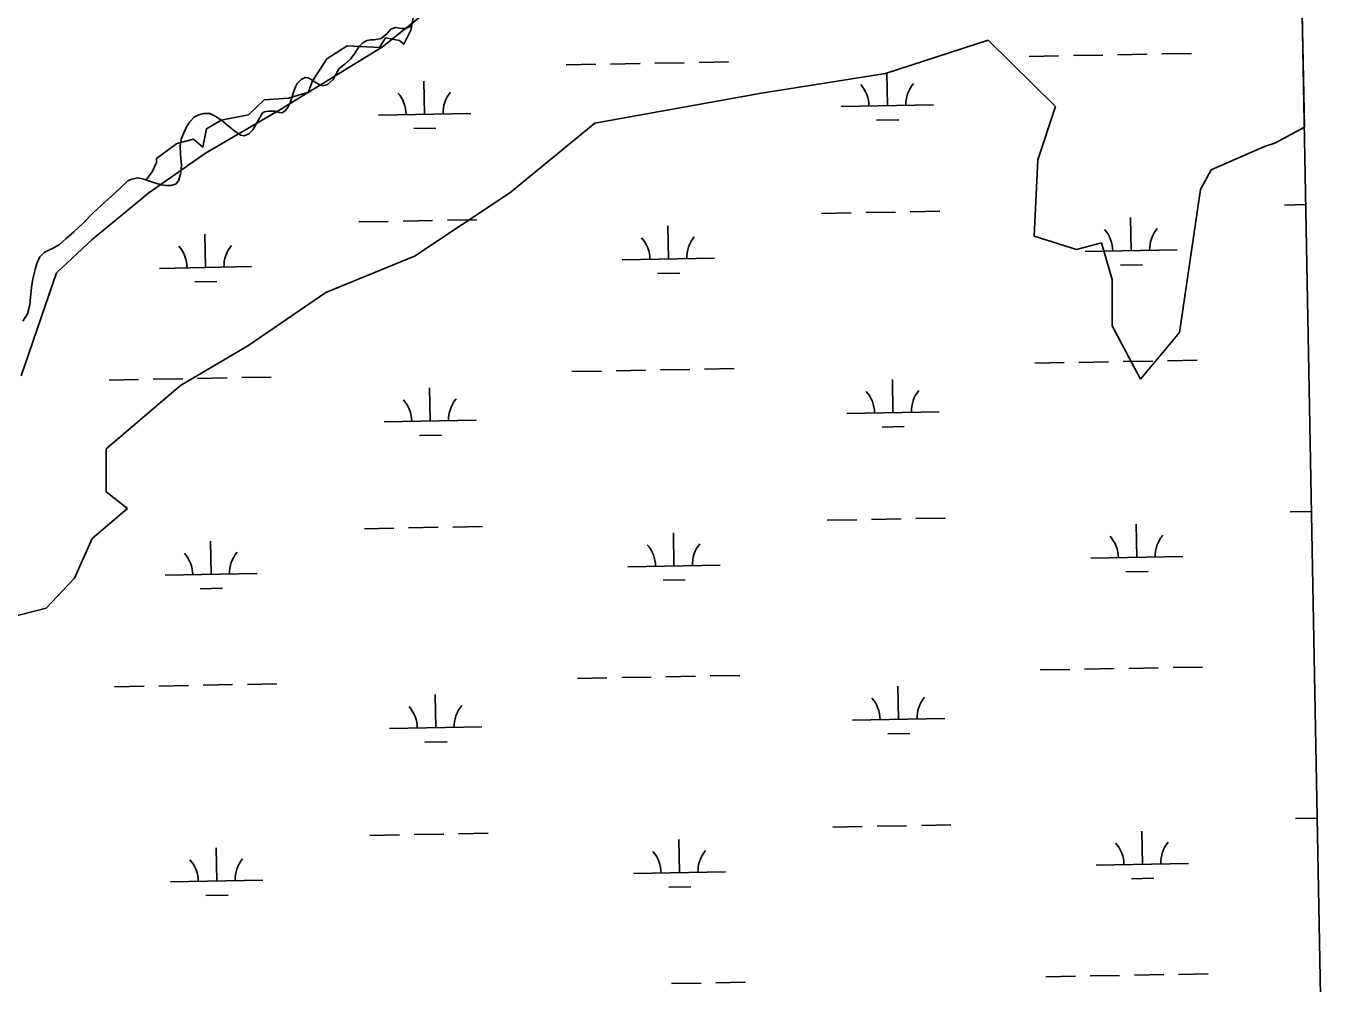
# Model space of a CAD drawing. Extents: x 3925854 to 3964121, y 224593 to 250589.
# Drawn here: x 3960477 to 3961902, y 239324 to 240362 of the extents above; entities that cross this region are included whole.
import ezdxf

# ---------------------------------------------------------------- set-up
doc = ezdxf.new("R2010")
doc.units = 0
for name, color, linetype in [('V-GRID-FRAM', 7, 'Continuous'), ('V-RIVR-EDGE', 7, 'Continuous'), ('V-SITE-VEGE', 7, 'Continuous'), ('V-WETL-SWMP', 7, 'Continuous')]:
    doc.layers.add(name, color=color, linetype=linetype)

msp = doc.modelspace()

# ---------------------------------------------------------------- linework, layer by layer
at = {"layer": 'V-GRID-FRAM'}
msp.add_lwpolyline([(3929791.517, 248207.597), (3961703.892, 248787.859), (3962042.387, 230608.264), (3930114.146, 230027.713), (3929791.517, 248207.597)], dxfattribs=at)
at = {"layer": 'V-RIVR-EDGE'}
for points in [[(3960618.137, 240214.676), (3960618.413, 240218.949), (3960640.191, 240235.046), (3960658.181, 240239.78), (3960668.597, 240231.258), (3960672.384, 240251.143), (3960688.481, 240260.611), (3960717.834, 240266.292), (3960734.877, 240282.389), (3960761.389, 240284.283), (3960783.167, 240290.911), (3960786.955, 240302.273), (3960803.051, 240326.892), (3960824.829, 240341.095), (3960859.863, 240339.201), (3960866.491, 240349.617), (3960881.641, 240346.776), (3960886.375, 240342.989), (3960893.95, 240358.138), (3960896.791, 240373.288)], [(3960618.188, 240214.673), (3960613.426, 240204.492), (3960606.858, 240195.953)]]:
    msp.add_lwpolyline(points, dxfattribs=at)
at = {"layer": 'V-SITE-VEGE'}
for p, q in [((3961855.135, 240665.013), (3961862.807, 240253.006)), ((3960863.238, 240340.016), (3960913.16, 240379.63)), ((3960751.874, 240271.586), (3960863.238, 240340.016)), ((3961519.894, 240347.219), (3961408.53, 240311.203)), ((3961592.856, 240275.186), (3961519.894, 240347.219)), ((3961408.53, 240311.203), (3961274.128, 240289.594)), ((3961274.128, 240289.594), (3961093.644, 240257.18)), ((3960671.234, 240224.769), (3960751.874, 240271.586)), ((3961573.656, 240217.566), (3961592.856, 240275.186)), ((3961093.644, 240257.18), (3961001.482, 240181.55)), ((3961862.807, 240253.006), (3961830.942, 240235.574)), ((3960609.792, 240181.55), (3960671.234, 240224.769)), ((3961819.422, 240231.972), (3961761.82, 240206.761)), ((3961830.942, 240235.574), (3961819.422, 240231.972)), ((3961569.814, 240134.735), (3961573.656, 240217.566)), ((3961761.82, 240206.761), (3961750.3, 240185.152)), ((3960548.35, 240131.13), (3960609.792, 240181.55)), ((3961001.482, 240181.55), (3960897.798, 240113.122)), ((3961750.3, 240185.152), (3961727.26, 240030.289)), ((3960509.948, 240095.116), (3960548.35, 240131.13)), ((3961615.896, 240120.327), (3961569.814, 240134.735)), ((3961642.776, 240127.53), (3961615.896, 240120.327)), ((3961654.298, 240087.913), (3961642.776, 240127.53)), ((3960897.798, 240113.122), (3960801.796, 240073.508)), ((3960471.548, 239983.469), (3960509.948, 240095.116)), ((3961654.298, 240037.491), (3961654.298, 240087.913)), ((3960801.796, 240073.508), (3960717.314, 240015.885)), ((3961685.018, 239979.869), (3961654.298, 240037.491)), ((3961727.26, 240030.289), (3961685.018, 239979.869)), ((3960717.314, 240015.885), (3960644.352, 239972.666)), ((3960644.352, 239972.666), (3960563.71, 239904.238)), ((3960563.71, 239904.238), (3960563.71, 239857.419)), ((3960563.71, 239857.419), (3960586.752, 239839.413)), ((3960586.752, 239839.413), (3960548.35, 239806.999)), ((3960548.35, 239806.999), (3960529.15, 239763.78)), ((3960529.15, 239763.78), (3960498.428, 239731.369)), ((3960498.428, 239731.369), (3960456.188, 239720.563))]:
    msp.add_line(p, q, dxfattribs=at)
at = {"layer": 'V-WETL-SWMP'}
for p, q in [((3961854.68, 240689.492), (3961888.255, 238886.269)), ((3960861.651, 240349.172), (3960868.23, 240354.34)), ((3960868.23, 240354.34), (3960872.331, 240359.162)), ((3960872.331, 240359.162), (3960877.444, 240360.849)), ((3960877.444, 240360.849), (3960883.732, 240360.063)), ((3960883.732, 240360.063), (3960888.528, 240359.764)), ((3960888.528, 240359.764), (3960893.967, 240362.28)), ((3960833.485, 240333.446), (3960837.575, 240339.921)), ((3960837.575, 240339.921), (3960841.844, 240344.412)), ((3960841.844, 240344.412), (3960846.291, 240346.921)), ((3960846.291, 240346.921), (3960850.253, 240347.774)), ((3960850.253, 240347.774), (3960854.387, 240347.636)), ((3960854.387, 240347.636), (3960861.651, 240349.172)), ((3960816.404, 240316.471), (3960822.323, 240321.304)), ((3960822.323, 240321.304), (3960828.735, 240326.802)), ((3960828.735, 240326.802), (3960833.485, 240333.446)), ((3961110.528, 240321.385), (3961142.522, 240321.967)), ((3961158.52, 240322.257), (3961190.514, 240322.839)), ((3961206.512, 240323.13), (3961238.507, 240323.712)), ((3961564.361, 240329.637), (3961596.355, 240330.219)), ((3961612.353, 240330.51), (3961644.347, 240331.091)), ((3961660.345, 240331.382), (3961692.34, 240331.964)), ((3961708.337, 240332.255), (3961740.332, 240332.837)), ((3960809.87, 240304.525), (3960812.643, 240310.164)), ((3960812.643, 240310.164), (3960816.404, 240316.471)), ((3961062.536, 240320.512), (3961094.53, 240321.094)), ((3961410.717, 240276.093), (3961410.062, 240312.087)), ((3960766.812, 240290.85), (3960768.923, 240296.65)), ((3960768.923, 240296.65), (3960770.718, 240300.133)), ((3960770.718, 240300.133), (3960775.153, 240304.461)), ((3960775.153, 240304.461), (3960779.271, 240306.803)), ((3960779.271, 240306.803), (3960782.746, 240306.33)), ((3960782.746, 240306.33), (3960786.561, 240304.371)), ((3960786.561, 240304.371), (3960790.38, 240301.751)), ((3960790.38, 240301.751), (3960794.531, 240299.133)), ((3960794.531, 240299.133), (3960798.838, 240297.839)), ((3960798.838, 240297.839), (3960803.623, 240299.193)), ((3960803.623, 240299.193), (3960809.87, 240304.525)), ((3960908.892, 240266.968), (3960908.237, 240302.962)), ((3960760.64, 240274.112), (3960763.086, 240279.253)), ((3960763.086, 240279.253), (3960765.192, 240285.714)), ((3960765.192, 240285.714), (3960766.812, 240290.85)), ((3960659.202, 240263.854), (3960663.979, 240266.365)), ((3960663.979, 240266.365), (3960669.095, 240267.722)), ((3960669.095, 240267.722), (3960676.204, 240267.768)), ((3960676.204, 240267.768), (3960681.677, 240264.994)), ((3960681.677, 240264.994), (3960689.149, 240260.084)), ((3960722.776, 240249.891), (3960733.07, 240268.309)), ((3960733.07, 240268.309), (3960735.211, 240269.48)), ((3960735.211, 240269.48), (3960739.339, 240270.334)), ((3960739.339, 240270.334), (3960746.282, 240270.38)), ((3960746.282, 240270.38), (3960751.417, 240268.761)), ((3960751.417, 240268.761), (3960754.559, 240268.616)), ((3960754.559, 240268.616), (3960757.854, 240270.456)), ((3960757.854, 240270.456), (3960760.64, 240274.112)), ((3960858.9, 240266.059), (3960958.883, 240267.877)), ((3961360.725, 240275.184), (3961460.708, 240277.002)), ((3960647.907, 240246.751), (3960650.675, 240253.217)), ((3960650.675, 240253.217), (3960653.948, 240258.364)), ((3960653.948, 240258.364), (3960659.202, 240263.854)), ((3960689.149, 240260.084), (3960695.799, 240254.507)), ((3960695.799, 240254.507), (3960703.113, 240248.438)), ((3960897.174, 240251.321), (3960921.17, 240251.758)), ((3961398.999, 240260.446), (3961422.995, 240260.882)), ((3960643.868, 240232.507), (3960645.143, 240239.79)), ((3960645.143, 240239.79), (3960647.907, 240246.751)), ((3960703.113, 240248.438), (3960709.423, 240244.182)), ((3960709.423, 240244.182), (3960713.231, 240243.38)), ((3960713.231, 240243.38), (3960718.505, 240245.729)), ((3960718.505, 240245.729), (3960722.776, 240249.891)), ((3960644.263, 240222.756), (3960643.868, 240232.507)), ((3960645.325, 240212.183), (3960644.263, 240222.756)), ((3960644.722, 240203.417), (3960645.325, 240212.183)), ((3960573.119, 240181.287), (3960587.083, 240194.605)), ((3960587.083, 240194.605), (3960590.545, 240196.116)), ((3960590.545, 240196.116), (3960597.477, 240197.815)), ((3960597.477, 240197.815), (3960604.429, 240196.538)), ((3960604.429, 240196.538), (3960612.714, 240193.617)), ((3960612.714, 240193.617), (3960623.151, 240190.38)), ((3960639.675, 240191.48), (3960642.46, 240195.466)), ((3960642.46, 240195.466), (3960644.722, 240203.417)), ((3960562.272, 240171.627), (3960573.119, 240181.287)), ((3960623.151, 240190.38), (3960628.446, 240189.588)), ((3960628.446, 240189.588), (3960634.066, 240189.79)), ((3960634.066, 240189.79), (3960639.675, 240191.48)), ((3960549.619, 240159.971), (3960562.272, 240171.627)), ((3961841.244, 240168.47), (3961864.373, 240168.891)), ((3960538.615, 240148.988), (3960549.619, 240159.971)), ((3960837.594, 240150.221), (3960869.589, 240150.802)), ((3960885.586, 240151.093), (3960917.581, 240151.675)), ((3960933.578, 240151.966), (3960965.573, 240152.548)), ((3961339.419, 240159.345), (3961371.414, 240159.927)), ((3961387.411, 240160.218), (3961419.406, 240160.8)), ((3961435.404, 240161.091), (3961467.398, 240161.672)), ((3961675.052, 240119.01), (3961674.398, 240155.004)), ((3960520.048, 240131.672), (3960528.76, 240139.334)), ((3960528.76, 240139.334), (3960538.615, 240148.988)), ((3960671.402, 240100.761), (3960670.748, 240136.755)), ((3961173.227, 240109.886), (3961172.573, 240145.88)), ((3960505.568, 240121.327), (3960513.144, 240125.675)), ((3960513.144, 240125.675), (3960520.048, 240131.672)), ((3960488.317, 240105.012), (3960491.74, 240112.474)), ((3960491.74, 240112.474), (3960496.833, 240117.301)), ((3960496.833, 240117.301), (3960505.568, 240121.327)), ((3961123.235, 240108.977), (3961223.219, 240110.795)), ((3961625.06, 240118.101), (3961725.044, 240119.919)), ((3960484.293, 240088.618), (3960486.707, 240098.554)), ((3960486.707, 240098.554), (3960488.317, 240105.012)), ((3960621.41, 240099.852), (3960721.394, 240101.67)), ((3961161.51, 240094.239), (3961185.506, 240094.675)), ((3961663.335, 240103.364), (3961687.331, 240103.8)), ((3960481.615, 240068.432), (3960482.702, 240079.185)), ((3960482.702, 240079.185), (3960484.293, 240088.618)), ((3960659.685, 240085.114), (3960683.681, 240085.551)), ((3960480.842, 240060.326), (3960481.615, 240068.432)), ((3960473.19, 240042.421), (3960478.262, 240050.555)), ((3960478.262, 240050.555), (3960480.842, 240060.326)), ((3961570.409, 239997.017), (3961602.403, 239997.599)), ((3961618.401, 239997.889), (3961650.396, 239998.471)), ((3961666.393, 239998.762), (3961698.388, 239999.344)), ((3961714.385, 239999.635), (3961746.38, 240000.217)), ((3960566.759, 239978.767), (3960598.753, 239979.349)), ((3960614.751, 239979.64), (3960646.745, 239980.222)), ((3960662.743, 239980.513), (3960694.737, 239981.094)), ((3960710.735, 239981.385), (3960742.73, 239981.967)), ((3961068.584, 239987.892), (3961100.578, 239988.474)), ((3961116.576, 239988.765), (3961148.57, 239989.347)), ((3961164.568, 239989.637), (3961196.563, 239990.219)), ((3961212.56, 239990.51), (3961244.555, 239991.092)), ((3961416.765, 239943.473), (3961416.11, 239979.467)), ((3960914.94, 239934.348), (3960914.285, 239970.342)), ((3961366.773, 239942.564), (3961466.757, 239944.382)), ((3960864.948, 239933.439), (3960964.931, 239935.257)), ((3961405.047, 239927.826), (3961429.043, 239928.262)), ((3960903.222, 239918.701), (3960927.218, 239919.138)), ((3961345.467, 239826.725), (3961377.462, 239827.307)), ((3961393.46, 239827.598), (3961425.454, 239828.18)), ((3961441.452, 239828.471), (3961473.446, 239829.052)), ((3961681.1, 239786.39), (3961680.446, 239822.384)), ((3961847.293, 239835.85), (3961870.566, 239836.273)), ((3960843.642, 239817.601), (3960875.637, 239818.182)), ((3960891.634, 239818.473), (3960923.629, 239819.055)), ((3960939.627, 239819.346), (3960971.621, 239819.928)), ((3961179.275, 239777.266), (3961178.621, 239813.26)), ((3960677.45, 239768.141), (3960676.796, 239804.135)), ((3961631.108, 239785.481), (3961731.092, 239787.299)), ((3960627.458, 239767.232), (3960727.442, 239769.05)), ((3961129.283, 239776.357), (3961229.267, 239778.175)), ((3961669.383, 239770.744), (3961693.379, 239771.18)), ((3960665.733, 239752.494), (3960689.729, 239752.931)), ((3961167.558, 239761.619), (3961191.554, 239762.055)), ((3961624.449, 239665.269), (3961656.444, 239665.851)), ((3961672.441, 239666.142), (3961704.436, 239666.724)), ((3961720.433, 239667.015), (3961752.428, 239667.597)), ((3961074.632, 239655.272), (3961106.626, 239655.854)), ((3961122.624, 239656.145), (3961154.619, 239656.727)), ((3961170.616, 239657.017), (3961202.611, 239657.599)), ((3961218.608, 239657.89), (3961250.603, 239658.472)), ((3961576.457, 239664.397), (3961608.451, 239664.979)), ((3960572.807, 239646.147), (3960604.801, 239646.729)), ((3960620.799, 239647.02), (3960652.793, 239647.602)), ((3960668.791, 239647.893), (3960700.786, 239648.474)), ((3960716.783, 239648.765), (3960748.778, 239649.347)), ((3960920.988, 239601.728), (3960920.333, 239637.722)), ((3961422.813, 239610.853), (3961422.158, 239646.847)), ((3961372.821, 239609.944), (3961472.805, 239611.762)), ((3960870.996, 239600.819), (3960970.98, 239602.637)), ((3961411.095, 239595.206), (3961435.091, 239595.642)), ((3960909.27, 239586.081), (3960933.266, 239586.518)), ((3961351.516, 239494.105), (3961383.51, 239494.687)), ((3961399.508, 239494.978), (3961431.502, 239495.56)), ((3961447.5, 239495.851), (3961479.494, 239496.432)), ((3961853.341, 239503.23), (3961876.759, 239503.656)), ((3960849.69, 239484.981), (3960881.685, 239485.562)), ((3960897.683, 239485.853), (3960929.677, 239486.435)), ((3960945.675, 239486.726), (3960977.669, 239487.308)), ((3961185.323, 239444.646), (3961184.669, 239480.64)), ((3961687.148, 239453.77), (3961686.494, 239489.764)), ((3960683.498, 239435.521), (3960682.844, 239471.515)), ((3961637.157, 239452.861), (3961737.14, 239454.679)), ((3961135.331, 239443.737), (3961235.315, 239445.555)), ((3961675.431, 239438.124), (3961699.427, 239438.56)), ((3960633.506, 239434.612), (3960733.49, 239436.43)), ((3961173.606, 239428.999), (3961197.602, 239429.435)), ((3960671.781, 239419.874), (3960695.777, 239420.311)), ((3961176.664, 239324.397), (3961208.659, 239324.979)), ((3961224.656, 239325.27), (3961256.651, 239325.852)), ((3961582.505, 239331.777), (3961614.5, 239332.359)), ((3961630.497, 239332.649), (3961662.492, 239333.231)), ((3961678.489, 239333.522), (3961710.484, 239334.104)), ((3961726.481, 239334.395), (3961758.476, 239334.977))]:
    msp.add_line(p, q, dxfattribs=at)
for centre, start, end in [((3961355.474, 240275.563), 0.269879, 41.813537), ((3961465.942, 240277.572), 140.269876, 181.813534), ((3960853.649, 240266.438), 0.269879, 41.813537), ((3960964.117, 240268.447), 140.269876, 181.813534), ((3961619.81, 240118.481), 0.269879, 41.813537), ((3961730.277, 240120.489), 140.269876, 181.813534), ((3960616.16, 240100.231), 0.269879, 41.813537), ((3960726.627, 240102.24), 140.269876, 181.813534), ((3961117.985, 240109.356), 0.269879, 41.813537), ((3961228.452, 240111.365), 140.269876, 181.813534), ((3961361.522, 239942.943), 0.269879, 41.813537), ((3961471.99, 239944.952), 140.269876, 181.813534), ((3960859.697, 239933.818), 0.269879, 41.813537), ((3960970.165, 239935.827), 140.269876, 181.813534), ((3961625.858, 239785.861), 0.269879, 41.813537), ((3961736.325, 239787.869), 140.269876, 181.813534), ((3961124.033, 239776.736), 0.269879, 41.813537), ((3961234.5, 239778.745), 140.269876, 181.813534), ((3960622.208, 239767.611), 0.269879, 41.813537), ((3960732.675, 239769.62), 140.269876, 181.813534), ((3960865.745, 239601.198), 0.269879, 41.813537), ((3960976.213, 239603.207), 140.269876, 181.813534), ((3961367.57, 239610.323), 0.269879, 41.813537), ((3961478.038, 239612.332), 140.269876, 181.813534), ((3961130.081, 239444.116), 0.269879, 41.813537), ((3961240.548, 239446.125), 140.269876, 181.813534), ((3961631.906, 239453.241), 0.269879, 41.813537), ((3961742.373, 239455.249), 140.269876, 181.813534), ((3960628.256, 239434.991), 0.269879, 41.813537), ((3960738.723, 239437), 140.269876, 181.813534)]:
    msp.add_arc(centre, 35.246, start, end, dxfattribs=at)

doc.saveas('drawing.dxf')
